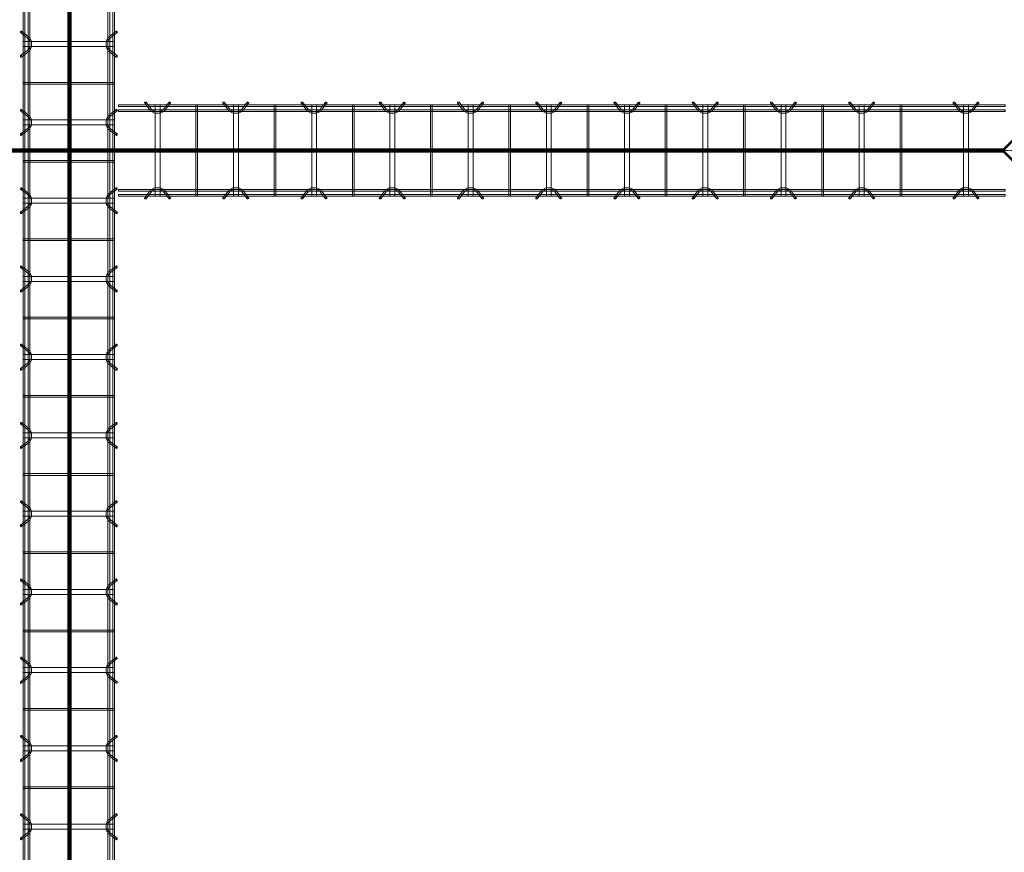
# Model space of a CAD drawing. Header units: inches. Extents: x -4136 to 1945, y -6639 to 12387.
# Tile 488 of 656: x -2344 to -2193, y 11428 to 11555. Entities that reach past the tile are written whole.
import ezdxf

# ---------------------------------------------------------------- set-up
doc = ezdxf.new("R2010")
doc.units = ezdxf.units.IN
doc.header["$MEASUREMENT"] = 0
doc.linetypes.add('Línea de rejilla', pattern=[0.875, 0.5, -0.125, 0.125, -0.125])
for name, color, linetype, lineweight in [('A-FLOR', 7, 'Continuous', 9), ('A-GENM', 7, 'Continuous', 9), ('S-BEAM', 7, 'Continuous', 9), ('S-GRID', 7, 'Continuous', 9)]:
    doc.layers.add(name, color=color, linetype=linetype, lineweight=lineweight)

# ---------------------------------------------------------------- blocks, each defined once
blk = doc.blocks.new('Dowel bar assembly - Dowel bar assembly-669756-SLAB ON GROUND JOINTS')
at = {"layer": 'S-BEAM', "color": 253, "true_color": 0xaaaaaa}
for p, q in [((2175, 1.98), (0, 1.98)), ((0, 1.72), (2175, 1.72)), ((1528.02, 2.23), (1528.97, 1.03)), ((1529.18, 1.19), (1528.23, 2.39)), ((1529.62, 1.99), (1529.62, -12.01)), ((1530.38, 1.99), (1529.62, 1.99)), ((1529.62, 1.99), (1530.38, 1.99)), ((1530.38, -12.01), (1530.38, 1.99)), ((1531.76, 2.39), (1530.81, 1.19)), ((1531.01, 1.03), (1531.96, 2.23)), ((1535.87, 1.99), (1535.87, -12.01)), ((1536.13, 1.99), (1535.87, 1.99)), ((1535.87, 1.99), (1536.13, 1.99)), ((1536.13, -12.01), (1536.13, 1.99)), ((1540.02, 2.23), (1540.97, 1.03)), ((1541.18, 1.19), (1540.23, 2.39)), ((1541.62, 1.99), (1541.62, -12.01)), ((1542.38, 1.99), (1541.62, 1.99)), ((1541.62, 1.99), (1542.38, 1.99)), ((1542.38, -12.01), (1542.38, 1.99)), ((1543.76, 2.39), (1542.81, 1.19)), ((1543.01, 1.03), (1543.96, 2.23)), ((1547.87, 1.99), (1547.87, -12.01)), ((1548.13, 1.99), (1547.87, 1.99)), ((1547.87, 1.99), (1548.13, 1.99)), ((1548.13, -12.01), (1548.13, 1.99)), ((1552.02, 2.23), (1552.97, 1.03)), ((1553.18, 1.19), (1552.23, 2.39)), ((1553.62, 1.99), (1553.62, -12.01)), ((1554.38, 1.99), (1553.62, 1.99)), ((1553.62, 1.99), (1554.38, 1.99)), ((1554.38, -12.01), (1554.38, 1.99)), ((1555.76, 2.39), (1554.81, 1.19)), ((1555.01, 1.03), (1555.96, 2.23)), ((1559.87, 1.99), (1559.87, -12.01)), ((1560.13, 1.99), (1559.87, 1.99)), ((1559.87, 1.99), (1560.13, 1.99)), ((1560.13, -12.01), (1560.13, 1.99)), ((1564.02, 2.23), (1564.97, 1.03)), ((1565.18, 1.19), (1564.23, 2.39)), ((1565.62, 1.99), (1565.62, -12.01)), ((1566.38, 1.99), (1565.62, 1.99)), ((1565.62, 1.99), (1566.38, 1.99)), ((1566.38, -12.01), (1566.38, 1.99)), ((1567.76, 2.39), (1566.81, 1.19)), ((1567.01, 1.03), (1567.96, 2.23)), ((1571.87, 1.99), (1571.87, -12.01)), ((1572.13, 1.99), (1571.87, 1.99)), ((1571.87, 1.99), (1572.13, 1.99)), ((1572.13, -12.01), (1572.13, 1.99)), ((1576.02, 2.23), (1576.97, 1.03)), ((1577.18, 1.19), (1576.23, 2.39)), ((1577.62, 1.99), (1577.62, -12.01)), ((1578.38, 1.99), (1577.62, 1.99)), ((1577.62, 1.99), (1578.38, 1.99)), ((1578.38, -12.01), (1578.38, 1.99)), ((1579.76, 2.39), (1578.81, 1.19)), ((1579.01, 1.03), (1579.96, 2.23)), ((1583.87, 1.99), (1583.87, -12.01)), ((1584.13, 1.99), (1583.87, 1.99)), ((1583.87, 1.99), (1584.13, 1.99)), ((1584.13, -12.01), (1584.13, 1.99)), ((1588.02, 2.23), (1588.97, 1.03)), ((1589.18, 1.19), (1588.23, 2.39)), ((1589.62, 1.99), (1589.62, -12.01)), ((1590.38, 1.99), (1589.62, 1.99)), ((1589.62, 1.99), (1590.38, 1.99)), ((1590.38, -12.01), (1590.38, 1.99)), ((1591.76, 2.39), (1590.81, 1.19)), ((1591.01, 1.03), (1591.96, 2.23)), ((1595.87, 1.99), (1595.87, -12.01)), ((1596.13, 1.99), (1595.87, 1.99)), ((1595.87, 1.99), (1596.13, 1.99)), ((1596.13, -12.01), (1596.13, 1.99)), ((1600.02, 2.23), (1600.97, 1.03)), ((1601.18, 1.19), (1600.23, 2.39)), ((1601.62, 1.99), (1601.62, -12.01)), ((1602.38, 1.99), (1601.62, 1.99)), ((1601.62, 1.99), (1602.38, 1.99)), ((1602.38, -12.01), (1602.38, 1.99)), ((1603.76, 2.39), (1602.81, 1.19)), ((1603.01, 1.03), (1603.96, 2.23)), ((1607.87, 1.99), (1607.87, -12.01)), ((1608.13, 1.99), (1607.87, 1.99)), ((1607.87, 1.99), (1608.13, 1.99)), ((1608.13, -12.01), (1608.13, 1.99)), ((1612.02, 2.23), (1612.97, 1.03)), ((1613.18, 1.19), (1612.23, 2.39)), ((1613.62, 1.99), (1613.62, -12.01)), ((1614.38, 1.99), (1613.62, 1.99)), ((1613.62, 1.99), (1614.38, 1.99)), ((1614.38, -12.01), (1614.38, 1.99)), ((1615.76, 2.39), (1614.81, 1.19)), ((1615.01, 1.03), (1615.96, 2.23)), ((1619.87, 1.99), (1619.87, -12.01)), ((1620.13, 1.99), (1619.87, 1.99)), ((1619.87, 1.99), (1620.13, 1.99)), ((1620.13, -12.01), (1620.13, 1.99)), ((1624.02, 2.23), (1624.97, 1.03)), ((1625.18, 1.19), (1624.23, 2.39)), ((1625.62, 1.99), (1625.62, -12.01)), ((1626.38, 1.99), (1625.62, 1.99)), ((1625.62, 1.99), (1626.38, 1.99)), ((1626.38, -12.01), (1626.38, 1.99)), ((1627.76, 2.39), (1626.81, 1.19)), ((1627.01, 1.03), (1627.96, 2.23)), ((1631.87, 1.99), (1631.87, -12.01)), ((1632.13, 1.99), (1631.87, 1.99)), ((1631.87, 1.99), (1632.13, 1.99)), ((1632.13, -12.01), (1632.13, 1.99)), ((1636.02, 2.23), (1636.97, 1.03)), ((1637.18, 1.19), (1636.23, 2.39)), ((1637.62, 1.99), (1637.62, -12.01)), ((1638.38, 1.99), (1637.62, 1.99)), ((1637.62, 1.99), (1638.38, 1.99)), ((1638.38, -12.01), (1638.38, 1.99)), ((1639.76, 2.39), (1638.81, 1.19)), ((1639.01, 1.03), (1639.96, 2.23)), ((1643.87, 1.99), (1643.87, -12.01)), ((1644.13, 1.99), (1643.87, 1.99)), ((1643.87, 1.99), (1644.13, 1.99)), ((1644.13, -12.01), (1644.13, 1.99)), ((1648.02, 2.23), (1648.97, 1.03)), ((1649.18, 1.19), (1648.23, 2.39)), ((1649.62, 1.99), (1649.62, -12.01)), ((1650.38, 1.99), (1649.62, 1.99)), ((1649.62, 1.99), (1650.38, 1.99)), ((1650.38, -12.01), (1650.38, 1.99)), ((1651.76, 2.39), (1650.81, 1.19)), ((1651.01, 1.03), (1651.96, 2.23)), ((2175, 1.25), (0, 1.25)), ((0, 0.99), (2175, 0.99)), ((2175, -11.01), (0, -11.01)), ((0, -11.27), (2175, -11.27)), ((2175, -11.74), (0, -11.74)), ((0, -12), (2175, -12)), ((1528.97, -11.05), (1528.02, -12.25)), ((1528.23, -12.41), (1529.18, -11.21)), ((1530.38, -12.01), (1529.62, -12.01)), ((1529.62, -12.01), (1530.38, -12.01)), ((1530.81, -11.21), (1531.76, -12.41)), ((1531.96, -12.25), (1531.01, -11.05)), ((1536.13, -12.01), (1535.87, -12.01)), ((1535.87, -12.01), (1536.13, -12.01)), ((1540.97, -11.05), (1540.02, -12.25)), ((1540.23, -12.41), (1541.18, -11.21)), ((1542.38, -12.01), (1541.62, -12.01)), ((1541.62, -12.01), (1542.38, -12.01)), ((1542.81, -11.21), (1543.76, -12.41)), ((1543.96, -12.25), (1543.01, -11.05)), ((1548.13, -12.01), (1547.87, -12.01)), ((1547.87, -12.01), (1548.13, -12.01)), ((1552.97, -11.05), (1552.02, -12.25)), ((1552.23, -12.41), (1553.18, -11.21)), ((1554.38, -12.01), (1553.62, -12.01)), ((1553.62, -12.01), (1554.38, -12.01)), ((1554.81, -11.21), (1555.76, -12.41)), ((1555.96, -12.25), (1555.01, -11.05)), ((1560.13, -12.01), (1559.87, -12.01)), ((1559.87, -12.01), (1560.13, -12.01)), ((1564.97, -11.05), (1564.02, -12.25)), ((1564.23, -12.41), (1565.18, -11.21)), ((1566.38, -12.01), (1565.62, -12.01)), ((1565.62, -12.01), (1566.38, -12.01)), ((1566.81, -11.21), (1567.76, -12.41)), ((1567.96, -12.25), (1567.01, -11.05)), ((1572.13, -12.01), (1571.87, -12.01)), ((1571.87, -12.01), (1572.13, -12.01)), ((1576.97, -11.05), (1576.02, -12.25)), ((1576.23, -12.41), (1577.18, -11.21)), ((1578.38, -12.01), (1577.62, -12.01)), ((1577.62, -12.01), (1578.38, -12.01)), ((1578.81, -11.21), (1579.76, -12.41)), ((1579.96, -12.25), (1579.01, -11.05)), ((1584.13, -12.01), (1583.87, -12.01)), ((1583.87, -12.01), (1584.13, -12.01)), ((1588.97, -11.05), (1588.02, -12.25)), ((1588.23, -12.41), (1589.18, -11.21)), ((1590.38, -12.01), (1589.62, -12.01)), ((1589.62, -12.01), (1590.38, -12.01)), ((1590.81, -11.21), (1591.76, -12.41)), ((1591.96, -12.25), (1591.01, -11.05)), ((1596.13, -12.01), (1595.87, -12.01)), ((1595.87, -12.01), (1596.13, -12.01)), ((1600.97, -11.05), (1600.02, -12.25)), ((1600.23, -12.41), (1601.18, -11.21)), ((1602.38, -12.01), (1601.62, -12.01)), ((1601.62, -12.01), (1602.38, -12.01)), ((1602.81, -11.21), (1603.76, -12.41)), ((1603.96, -12.25), (1603.01, -11.05)), ((1608.13, -12.01), (1607.87, -12.01)), ((1607.87, -12.01), (1608.13, -12.01)), ((1612.97, -11.05), (1612.02, -12.25)), ((1612.23, -12.41), (1613.18, -11.21)), ((1614.38, -12.01), (1613.62, -12.01)), ((1613.62, -12.01), (1614.38, -12.01)), ((1614.81, -11.21), (1615.76, -12.41)), ((1615.96, -12.25), (1615.01, -11.05)), ((1620.13, -12.01), (1619.87, -12.01)), ((1619.87, -12.01), (1620.13, -12.01)), ((1624.97, -11.05), (1624.02, -12.25)), ((1624.23, -12.41), (1625.18, -11.21)), ((1626.38, -12.01), (1625.62, -12.01)), ((1625.62, -12.01), (1626.38, -12.01)), ((1626.81, -11.21), (1627.76, -12.41)), ((1627.96, -12.25), (1627.01, -11.05)), ((1632.13, -12.01), (1631.87, -12.01)), ((1631.87, -12.01), (1632.13, -12.01)), ((1636.97, -11.05), (1636.02, -12.25)), ((1636.23, -12.41), (1637.18, -11.21)), ((1638.38, -12.01), (1637.62, -12.01)), ((1637.62, -12.01), (1638.38, -12.01)), ((1638.81, -11.21), (1639.76, -12.41)), ((1639.96, -12.25), (1639.01, -11.05)), ((1644.13, -12.01), (1643.87, -12.01)), ((1643.87, -12.01), (1644.13, -12.01)), ((1648.97, -11.05), (1648.02, -12.25)), ((1648.23, -12.41), (1649.18, -11.21)), ((1650.38, -12.01), (1649.62, -12.01)), ((1649.62, -12.01), (1650.38, -12.01)), ((1650.81, -11.21), (1651.76, -12.41)), ((1651.96, -12.25), (1651.01, -11.05))]:
    blk.add_line(p, q, dxfattribs=at)
at = {"layer": 'S-BEAM', "color": 253, "true_color": 0xaaaaaa, "flags": 128}
for points in [[(1528.97, 1.03), (1529.53, 0.73), (1530.39, 0.72), (1530.97, 0.99), (1531.01, 1.03)], [(1529.18, 1.19), (1529.62, 0.97), (1530.38, 0.98), (1530.81, 1.19)], [(1540.97, 1.03), (1541.53, 0.73), (1542.39, 0.72), (1542.97, 0.99), (1543.01, 1.03)], [(1541.18, 1.19), (1541.62, 0.97), (1542.38, 0.98), (1542.81, 1.19)], [(1552.97, 1.03), (1553.53, 0.73), (1554.39, 0.72), (1554.97, 0.99), (1555.01, 1.03)], [(1553.18, 1.19), (1553.62, 0.97), (1554.38, 0.98), (1554.81, 1.19)], [(1564.97, 1.03), (1565.53, 0.73), (1566.39, 0.72), (1566.97, 0.99), (1567.01, 1.03)], [(1565.18, 1.19), (1565.62, 0.97), (1566.38, 0.98), (1566.81, 1.19)], [(1576.97, 1.03), (1577.53, 0.73), (1578.39, 0.72), (1578.97, 0.99), (1579.01, 1.03)], [(1577.18, 1.19), (1577.62, 0.97), (1578.38, 0.98), (1578.81, 1.19)], [(1588.97, 1.03), (1589.53, 0.73), (1590.39, 0.72), (1590.97, 0.99), (1591.01, 1.03)], [(1589.18, 1.19), (1589.62, 0.97), (1590.38, 0.98), (1590.81, 1.19)], [(1600.97, 1.03), (1601.53, 0.73), (1602.39, 0.72), (1602.97, 0.99), (1603.01, 1.03)], [(1601.18, 1.19), (1601.62, 0.97), (1602.38, 0.98), (1602.81, 1.19)], [(1612.97, 1.03), (1613.53, 0.73), (1614.39, 0.72), (1614.97, 0.99), (1615.01, 1.03)], [(1613.18, 1.19), (1613.62, 0.97), (1614.38, 0.98), (1614.81, 1.19)], [(1624.97, 1.03), (1625.53, 0.73), (1626.39, 0.72), (1626.97, 0.99), (1627.01, 1.03)], [(1625.18, 1.19), (1625.62, 0.97), (1626.38, 0.98), (1626.81, 1.19)], [(1636.97, 1.03), (1637.53, 0.73), (1638.39, 0.72), (1638.97, 0.99), (1639.01, 1.03)], [(1637.18, 1.19), (1637.62, 0.97), (1638.38, 0.98), (1638.81, 1.19)], [(1648.97, 1.03), (1649.53, 0.73), (1650.39, 0.72), (1650.97, 0.99), (1651.01, 1.03)], [(1649.18, 1.19), (1649.62, 0.97), (1650.38, 0.98), (1650.81, 1.19)], [(1528.97, -11.05), (1529.53, -10.75), (1530.39, -10.74), (1530.97, -11.01), (1531.01, -11.05)], [(1529.18, -11.21), (1529.62, -10.99), (1530.38, -11), (1530.81, -11.21)], [(1540.97, -11.05), (1541.53, -10.75), (1542.39, -10.74), (1542.97, -11.01), (1543.01, -11.05)], [(1541.18, -11.21), (1541.62, -10.99), (1542.38, -11), (1542.81, -11.21)], [(1552.97, -11.05), (1553.53, -10.75), (1554.39, -10.74), (1554.97, -11.01), (1555.01, -11.05)], [(1553.18, -11.21), (1553.62, -10.99), (1554.38, -11), (1554.81, -11.21)], [(1564.97, -11.05), (1565.53, -10.75), (1566.39, -10.74), (1566.97, -11.01), (1567.01, -11.05)], [(1565.18, -11.21), (1565.62, -10.99), (1566.38, -11), (1566.81, -11.21)], [(1576.97, -11.05), (1577.53, -10.75), (1578.39, -10.74), (1578.97, -11.01), (1579.01, -11.05)], [(1577.18, -11.21), (1577.62, -10.99), (1578.38, -11), (1578.81, -11.21)], [(1588.97, -11.05), (1589.53, -10.75), (1590.39, -10.74), (1590.97, -11.01), (1591.01, -11.05)], [(1589.18, -11.21), (1589.62, -10.99), (1590.38, -11), (1590.81, -11.21)], [(1600.97, -11.05), (1601.53, -10.75), (1602.39, -10.74), (1602.97, -11.01), (1603.01, -11.05)], [(1601.18, -11.21), (1601.62, -10.99), (1602.38, -11), (1602.81, -11.21)], [(1612.97, -11.05), (1613.53, -10.75), (1614.39, -10.74), (1614.97, -11.01), (1615.01, -11.05)], [(1613.18, -11.21), (1613.62, -10.99), (1614.38, -11), (1614.81, -11.21)], [(1624.97, -11.05), (1625.53, -10.75), (1626.39, -10.74), (1626.97, -11.01), (1627.01, -11.05)], [(1625.18, -11.21), (1625.62, -10.99), (1626.38, -11), (1626.81, -11.21)], [(1636.97, -11.05), (1637.53, -10.75), (1638.39, -10.74), (1638.97, -11.01), (1639.01, -11.05)], [(1637.18, -11.21), (1637.62, -10.99), (1638.38, -11), (1638.81, -11.21)], [(1648.97, -11.05), (1649.53, -10.75), (1650.39, -10.74), (1650.97, -11.01), (1651.01, -11.05)], [(1649.18, -11.21), (1649.62, -10.99), (1650.38, -11), (1650.81, -11.21)]]:
    blk.add_lwpolyline(points, dxfattribs=at)
at = {"layer": 'S-BEAM', "color": 253, "true_color": 0xaaaaaa}
for centre, major_axis, start_param, end_param in [((1528.12, 2.31), (0.101, 0.08), 5.709265, 8.850858), ((1528.12, 2.31), (0.101, 0.08), 2.567673, 5.709265), ((1531.86, 2.31), (-0.101, 0.08), 3.715513, 6.857105), ((1531.86, 2.31), (-0.101, 0.08), 0.57392, 3.715513), ((1540.12, 2.31), (0.101, 0.08), 5.709265, 8.850858), ((1540.12, 2.31), (0.101, 0.08), 2.567673, 5.709265), ((1543.86, 2.31), (-0.101, 0.08), 3.715513, 6.857105), ((1543.86, 2.31), (-0.101, 0.08), 0.57392, 3.715513), ((1552.12, 2.31), (0.101, 0.08), 5.709265, 8.850858), ((1552.12, 2.31), (0.101, 0.08), 2.567673, 5.709265), ((1555.86, 2.31), (-0.101, 0.08), 3.715513, 6.857105), ((1555.86, 2.31), (-0.101, 0.08), 0.57392, 3.715513), ((1564.12, 2.31), (0.101, 0.08), 5.709265, 8.850858), ((1564.12, 2.31), (0.101, 0.08), 2.567673, 5.709265), ((1567.86, 2.31), (-0.101, 0.08), 3.715513, 6.857105), ((1567.86, 2.31), (-0.101, 0.08), 0.57392, 3.715513), ((1576.12, 2.31), (0.101, 0.08), 5.709265, 8.850858), ((1576.12, 2.31), (0.101, 0.08), 2.567673, 5.709265), ((1579.86, 2.31), (-0.101, 0.08), 3.715513, 6.857105), ((1579.86, 2.31), (-0.101, 0.08), 0.57392, 3.715513), ((1588.12, 2.31), (0.101, 0.08), 5.709265, 8.850858), ((1588.12, 2.31), (0.101, 0.08), 2.567673, 5.709265), ((1591.86, 2.31), (-0.101, 0.08), 3.715513, 6.857105), ((1591.86, 2.31), (-0.101, 0.08), 0.57392, 3.715513), ((1600.12, 2.31), (0.101, 0.08), 5.709265, 8.850858), ((1600.12, 2.31), (0.101, 0.08), 2.567673, 5.709265), ((1603.86, 2.31), (-0.101, 0.08), 3.715513, 6.857105), ((1603.86, 2.31), (-0.101, 0.08), 0.57392, 3.715513), ((1612.12, 2.31), (0.101, 0.08), 5.709265, 8.850858), ((1612.12, 2.31), (0.101, 0.08), 2.567673, 5.709265), ((1615.86, 2.31), (-0.101, 0.08), 3.715513, 6.857105), ((1615.86, 2.31), (-0.101, 0.08), 0.57392, 3.715513), ((1624.12, 2.31), (0.101, 0.08), 5.709265, 8.850858), ((1624.12, 2.31), (0.101, 0.08), 2.567673, 5.709265), ((1627.86, 2.31), (-0.101, 0.08), 3.715513, 6.857105), ((1627.86, 2.31), (-0.101, 0.08), 0.57392, 3.715513), ((1636.12, 2.31), (0.101, 0.08), 5.709265, 8.850858), ((1636.12, 2.31), (0.101, 0.08), 2.567673, 5.709265), ((1639.86, 2.31), (-0.101, 0.08), 3.715513, 6.857105), ((1639.86, 2.31), (-0.101, 0.08), 0.57392, 3.715513), ((1648.12, 2.31), (0.101, 0.08), 5.709265, 8.850858), ((1648.12, 2.31), (0.101, 0.08), 2.567673, 5.709265), ((1651.86, 2.31), (-0.101, 0.08), 3.715513, 6.857105), ((1651.86, 2.31), (-0.101, 0.08), 0.57392, 3.715513), ((1528.12, -12.33), (-0.101, 0.08), 3.715513, 6.857105), ((1528.12, -12.33), (-0.101, 0.08), 0.57392, 3.715513), ((1531.86, -12.33), (0.101, 0.08), 5.709265, 8.850858), ((1531.86, -12.33), (0.101, 0.08), 2.567673, 5.709265), ((1540.12, -12.33), (-0.101, 0.08), 3.715513, 6.857105), ((1540.12, -12.33), (-0.101, 0.08), 0.57392, 3.715513), ((1543.86, -12.33), (0.101, 0.08), 5.709265, 8.850858), ((1543.86, -12.33), (0.101, 0.08), 2.567673, 5.709265), ((1552.12, -12.33), (-0.101, 0.08), 3.715513, 6.857105), ((1552.12, -12.33), (-0.101, 0.08), 0.57392, 3.715513), ((1555.86, -12.33), (0.101, 0.08), 5.709265, 8.850858), ((1555.86, -12.33), (0.101, 0.08), 2.567673, 5.709265), ((1564.12, -12.33), (-0.101, 0.08), 3.715513, 6.857105), ((1564.12, -12.33), (-0.101, 0.08), 0.57392, 3.715513), ((1567.86, -12.33), (0.101, 0.08), 5.709265, 8.850858), ((1567.86, -12.33), (0.101, 0.08), 2.567673, 5.709265), ((1576.12, -12.33), (-0.101, 0.08), 3.715513, 6.857105), ((1576.12, -12.33), (-0.101, 0.08), 0.57392, 3.715513), ((1579.86, -12.33), (0.101, 0.08), 5.709265, 8.850858), ((1579.86, -12.33), (0.101, 0.08), 2.567673, 5.709265), ((1588.12, -12.33), (-0.101, 0.08), 3.715513, 6.857105), ((1588.12, -12.33), (-0.101, 0.08), 0.57392, 3.715513), ((1591.86, -12.33), (0.101, 0.08), 5.709265, 8.850858), ((1591.86, -12.33), (0.101, 0.08), 2.567673, 5.709265), ((1600.12, -12.33), (-0.101, 0.08), 3.715513, 6.857105), ((1600.12, -12.33), (-0.101, 0.08), 0.57392, 3.715513), ((1603.86, -12.33), (0.101, 0.08), 5.709265, 8.850858), ((1603.86, -12.33), (0.101, 0.08), 2.567673, 5.709265), ((1612.12, -12.33), (-0.101, 0.08), 3.715513, 6.857105), ((1612.12, -12.33), (-0.101, 0.08), 0.57392, 3.715513), ((1615.86, -12.33), (0.101, 0.08), 5.709265, 8.850858), ((1615.86, -12.33), (0.101, 0.08), 2.567673, 5.709265), ((1624.12, -12.33), (-0.101, 0.08), 3.715513, 6.857105), ((1624.12, -12.33), (-0.101, 0.08), 0.57392, 3.715513), ((1627.86, -12.33), (0.101, 0.08), 5.709265, 8.850858), ((1627.86, -12.33), (0.101, 0.08), 2.567673, 5.709265), ((1636.12, -12.33), (-0.101, 0.08), 3.715513, 6.857105), ((1636.12, -12.33), (-0.101, 0.08), 0.57392, 3.715513), ((1639.86, -12.33), (0.101, 0.08), 5.709265, 8.850858), ((1639.86, -12.33), (0.101, 0.08), 2.567673, 5.709265), ((1648.12, -12.33), (-0.101, 0.08), 3.715513, 6.857105), ((1648.12, -12.33), (-0.101, 0.08), 0.57392, 3.715513), ((1651.86, -12.33), (0.101, 0.08), 5.709265, 8.850858), ((1651.86, -12.33), (0.101, 0.08), 2.567673, 5.709265)]:
    blk.add_ellipse(centre, major_axis=major_axis, ratio=0.816528, start_param=start_param, end_param=end_param, dxfattribs=at)
blk = doc.blocks.new('Dowel bar assembly - Dowel bar assembly-672828-SLAB ON GROUND JOINTS')
at = {"layer": 'S-BEAM', "color": 253, "true_color": 0xaaaaaa}
for p, q in [((136, 1.98), (0, 1.98)), ((0, 1.98), (0, 1.72)), ((0, 1.72), (0, 1.98)), ((0, 1.72), (136, 1.72)), ((4.02, 2.23), (4.97, 1.03)), ((5.18, 1.19), (4.23, 2.39)), ((5.63, 1.99), (5.63, -12.01)), ((6.38, 1.99), (5.63, 1.99)), ((5.63, 1.99), (6.38, 1.99)), ((6.38, -12.01), (6.38, 1.99)), ((7.76, 2.39), (6.81, 1.19)), ((7.01, 1.03), (7.96, 2.23)), ((11.87, 1.99), (11.87, -12.01)), ((12.13, 1.99), (11.87, 1.99)), ((11.87, 1.99), (12.13, 1.99)), ((12.13, -12.01), (12.13, 1.99)), ((16.02, 2.23), (16.97, 1.03)), ((17.18, 1.19), (16.23, 2.39)), ((17.63, 1.99), (17.63, -12.01)), ((18.38, 1.99), (17.63, 1.99)), ((17.63, 1.99), (18.38, 1.99)), ((18.38, -12.01), (18.38, 1.99)), ((19.76, 2.39), (18.81, 1.19)), ((19.01, 1.03), (19.96, 2.23)), ((23.87, 1.99), (23.87, -12.01)), ((24.13, 1.99), (23.87, 1.99)), ((23.87, 1.99), (24.13, 1.99)), ((24.13, -12.01), (24.13, 1.99)), ((28.02, 2.23), (28.97, 1.03)), ((29.18, 1.19), (28.23, 2.39)), ((29.63, 1.99), (29.63, -12.01)), ((30.38, 1.99), (29.63, 1.99)), ((29.63, 1.99), (30.38, 1.99)), ((30.38, -12.01), (30.38, 1.99)), ((31.76, 2.39), (30.81, 1.19)), ((31.01, 1.03), (31.96, 2.23)), ((35.87, 1.99), (35.87, -12.01)), ((36.13, 1.99), (35.87, 1.99)), ((35.87, 1.99), (36.13, 1.99)), ((36.13, -12.01), (36.13, 1.99)), ((40.02, 2.23), (40.97, 1.03)), ((41.18, 1.19), (40.23, 2.39)), ((41.63, 1.99), (41.63, -12.01)), ((42.38, 1.99), (41.63, 1.99)), ((41.63, 1.99), (42.38, 1.99)), ((42.38, -12.01), (42.38, 1.99)), ((43.76, 2.39), (42.81, 1.19)), ((43.01, 1.03), (43.96, 2.23)), ((47.87, 1.99), (47.87, -12.01)), ((48.13, 1.99), (47.87, 1.99)), ((47.87, 1.99), (48.13, 1.99)), ((48.13, -12.01), (48.13, 1.99)), ((52.02, 2.23), (52.97, 1.03)), ((53.18, 1.19), (52.23, 2.39)), ((53.63, 1.99), (53.63, -12.01)), ((54.38, 1.99), (53.63, 1.99)), ((53.63, 1.99), (54.38, 1.99)), ((54.38, -12.01), (54.38, 1.99)), ((55.76, 2.39), (54.81, 1.19)), ((55.01, 1.03), (55.96, 2.23)), ((59.87, 1.99), (59.87, -12.01)), ((60.13, 1.99), (59.87, 1.99)), ((59.87, 1.99), (60.13, 1.99)), ((60.13, -12.01), (60.13, 1.99)), ((64.02, 2.23), (64.97, 1.03)), ((65.18, 1.19), (64.23, 2.39)), ((65.63, 1.99), (65.63, -12.01)), ((66.38, 1.99), (65.63, 1.99)), ((65.63, 1.99), (66.38, 1.99)), ((66.38, -12.01), (66.38, 1.99)), ((67.76, 2.39), (66.81, 1.19)), ((67.01, 1.03), (67.96, 2.23)), ((71.87, 1.99), (71.87, -12.01)), ((72.13, 1.99), (71.87, 1.99)), ((71.87, 1.99), (72.13, 1.99)), ((72.13, -12.01), (72.13, 1.99)), ((76.02, 2.23), (76.97, 1.03)), ((77.18, 1.19), (76.23, 2.39)), ((77.63, 1.99), (77.63, -12.01)), ((78.38, 1.99), (77.63, 1.99)), ((77.63, 1.99), (78.38, 1.99)), ((78.38, -12.01), (78.38, 1.99)), ((79.76, 2.39), (78.81, 1.19)), ((79.01, 1.03), (79.96, 2.23)), ((83.87, 1.99), (83.87, -12.01)), ((84.13, 1.99), (83.87, 1.99)), ((83.87, 1.99), (84.13, 1.99)), ((84.13, -12.01), (84.13, 1.99)), ((88.02, 2.23), (88.97, 1.03)), ((89.18, 1.19), (88.23, 2.39)), ((89.63, 1.99), (89.63, -12.01)), ((90.38, 1.99), (89.63, 1.99)), ((89.63, 1.99), (90.38, 1.99)), ((90.38, -12.01), (90.38, 1.99)), ((91.76, 2.39), (90.81, 1.19)), ((91.01, 1.03), (91.96, 2.23)), ((95.87, 1.99), (95.87, -12.01)), ((96.13, 1.99), (95.87, 1.99)), ((95.87, 1.99), (96.13, 1.99)), ((96.13, -12.01), (96.13, 1.99)), ((100.02, 2.23), (100.97, 1.03)), ((101.18, 1.19), (100.23, 2.39)), ((101.63, 1.99), (101.63, -12.01)), ((102.38, 1.99), (101.63, 1.99)), ((101.63, 1.99), (102.38, 1.99)), ((102.38, -12.01), (102.38, 1.99)), ((103.76, 2.39), (102.81, 1.19)), ((103.01, 1.03), (103.96, 2.23)), ((107.87, 1.99), (107.87, -12.01)), ((108.13, 1.99), (107.87, 1.99)), ((107.87, 1.99), (108.13, 1.99)), ((108.13, -12.01), (108.13, 1.99)), ((112.02, 2.23), (112.97, 1.03)), ((113.18, 1.19), (112.23, 2.39)), ((113.63, 1.99), (113.63, -12.01)), ((114.38, 1.99), (113.63, 1.99)), ((113.63, 1.99), (114.38, 1.99)), ((114.38, -12.01), (114.38, 1.99)), ((115.76, 2.39), (114.81, 1.19)), ((115.01, 1.03), (115.96, 2.23)), ((119.87, 1.99), (119.87, -12.01)), ((120.13, 1.99), (119.87, 1.99)), ((119.87, 1.99), (120.13, 1.99)), ((120.13, -12.01), (120.13, 1.99)), ((128.02, 2.23), (128.97, 1.03)), ((129.18, 1.19), (128.23, 2.39)), ((129.63, 1.99), (129.63, -12.01)), ((130.38, 1.99), (129.63, 1.99)), ((129.63, 1.99), (130.38, 1.99)), ((130.38, -12.01), (130.38, 1.99)), ((131.76, 2.39), (130.81, 1.19)), ((131.01, 1.03), (131.96, 2.23)), ((136, 1.98), (136, 1.72)), ((136, 1.72), (136, 1.98)), ((136, 1.25), (0, 1.25)), ((0, 0.99), (0, 1.25)), ((0, 1.25), (0, 0.99)), ((0, 0.99), (136, 0.99)), ((136, 0.99), (136, 1.25)), ((136, 1.25), (136, 0.99)), ((136, -11.01), (0, -11.01)), ((0, -11.27), (0, -11.01)), ((0, -11.01), (0, -11.27)), ((0, -11.27), (136, -11.27)), ((136, -11.74), (0, -11.74)), ((0, -12), (0, -11.74)), ((0, -11.74), (0, -12)), ((0, -12), (136, -12)), ((4.97, -11.05), (4.02, -12.25)), ((4.23, -12.41), (5.18, -11.21)), ((6.38, -12.01), (5.63, -12.01)), ((5.63, -12.01), (6.38, -12.01)), ((6.81, -11.21), (7.76, -12.41)), ((7.96, -12.25), (7.01, -11.05)), ((12.13, -12.01), (11.87, -12.01)), ((11.87, -12.01), (12.13, -12.01)), ((16.97, -11.05), (16.02, -12.25)), ((16.23, -12.41), (17.18, -11.21)), ((18.38, -12.01), (17.63, -12.01)), ((17.63, -12.01), (18.38, -12.01)), ((18.81, -11.21), (19.76, -12.41)), ((19.96, -12.25), (19.01, -11.05)), ((24.13, -12.01), (23.87, -12.01)), ((23.87, -12.01), (24.13, -12.01)), ((28.97, -11.05), (28.02, -12.25)), ((28.23, -12.41), (29.18, -11.21)), ((30.38, -12.01), (29.63, -12.01)), ((29.63, -12.01), (30.38, -12.01)), ((30.81, -11.21), (31.76, -12.41)), ((31.96, -12.25), (31.01, -11.05)), ((36.13, -12.01), (35.87, -12.01)), ((35.87, -12.01), (36.13, -12.01)), ((40.97, -11.05), (40.02, -12.25)), ((40.23, -12.41), (41.18, -11.21)), ((42.38, -12.01), (41.63, -12.01)), ((41.63, -12.01), (42.38, -12.01)), ((42.81, -11.21), (43.76, -12.41)), ((43.96, -12.25), (43.01, -11.05)), ((48.13, -12.01), (47.87, -12.01)), ((47.87, -12.01), (48.13, -12.01)), ((52.97, -11.05), (52.02, -12.25)), ((52.23, -12.41), (53.18, -11.21)), ((54.38, -12.01), (53.63, -12.01)), ((53.63, -12.01), (54.38, -12.01)), ((54.81, -11.21), (55.76, -12.41)), ((55.96, -12.25), (55.01, -11.05)), ((60.13, -12.01), (59.87, -12.01)), ((59.87, -12.01), (60.13, -12.01)), ((64.97, -11.05), (64.02, -12.25)), ((64.23, -12.41), (65.18, -11.21)), ((66.38, -12.01), (65.63, -12.01)), ((65.63, -12.01), (66.38, -12.01)), ((66.81, -11.21), (67.76, -12.41)), ((67.96, -12.25), (67.01, -11.05)), ((72.13, -12.01), (71.87, -12.01)), ((71.87, -12.01), (72.13, -12.01)), ((76.97, -11.05), (76.02, -12.25)), ((76.23, -12.41), (77.18, -11.21)), ((78.38, -12.01), (77.63, -12.01)), ((77.63, -12.01), (78.38, -12.01)), ((78.81, -11.21), (79.76, -12.41)), ((79.96, -12.25), (79.01, -11.05)), ((84.13, -12.01), (83.87, -12.01)), ((83.87, -12.01), (84.13, -12.01)), ((88.97, -11.05), (88.02, -12.25)), ((88.23, -12.41), (89.18, -11.21)), ((90.38, -12.01), (89.63, -12.01)), ((89.63, -12.01), (90.38, -12.01)), ((90.81, -11.21), (91.76, -12.41)), ((91.96, -12.25), (91.01, -11.05)), ((96.13, -12.01), (95.87, -12.01)), ((95.87, -12.01), (96.13, -12.01)), ((100.97, -11.05), (100.02, -12.25)), ((100.23, -12.41), (101.18, -11.21)), ((102.38, -12.01), (101.63, -12.01)), ((101.63, -12.01), (102.38, -12.01)), ((102.81, -11.21), (103.76, -12.41)), ((103.96, -12.25), (103.01, -11.05)), ((108.13, -12.01), (107.87, -12.01)), ((107.87, -12.01), (108.13, -12.01)), ((112.97, -11.05), (112.02, -12.25)), ((112.23, -12.41), (113.18, -11.21)), ((114.38, -12.01), (113.63, -12.01)), ((113.63, -12.01), (114.38, -12.01)), ((114.81, -11.21), (115.76, -12.41)), ((115.96, -12.25), (115.01, -11.05)), ((120.13, -12.01), (119.87, -12.01)), ((119.87, -12.01), (120.13, -12.01)), ((128.97, -11.05), (128.02, -12.25)), ((128.23, -12.41), (129.18, -11.21)), ((130.38, -12.01), (129.63, -12.01)), ((129.63, -12.01), (130.38, -12.01)), ((130.81, -11.21), (131.76, -12.41)), ((131.96, -12.25), (131.01, -11.05)), ((136, -11.27), (136, -11.01)), ((136, -11.01), (136, -11.27)), ((136, -12), (136, -11.74)), ((136, -11.74), (136, -12))]:
    blk.add_line(p, q, dxfattribs=at)
at = {"layer": 'S-BEAM', "color": 253, "true_color": 0xaaaaaa, "flags": 128}
for points in [[(4.97, 1.03), (5.53, 0.73), (6.39, 0.72), (6.97, 0.99), (7.01, 1.03)], [(5.18, 1.19), (5.62, 0.97), (6.38, 0.98), (6.81, 1.19)], [(16.97, 1.03), (17.53, 0.73), (18.39, 0.72), (18.97, 0.99), (19.01, 1.03)], [(17.18, 1.19), (17.62, 0.97), (18.38, 0.98), (18.81, 1.19)], [(28.97, 1.03), (29.53, 0.73), (30.39, 0.72), (30.97, 0.99), (31.01, 1.03)], [(29.18, 1.19), (29.62, 0.97), (30.38, 0.98), (30.81, 1.19)], [(40.97, 1.03), (41.53, 0.73), (42.39, 0.72), (42.97, 0.99), (43.01, 1.03)], [(41.18, 1.19), (41.62, 0.97), (42.38, 0.98), (42.81, 1.19)], [(52.97, 1.03), (53.53, 0.73), (54.39, 0.72), (54.97, 0.99), (55.01, 1.03)], [(53.18, 1.19), (53.62, 0.97), (54.38, 0.98), (54.81, 1.19)], [(64.97, 1.03), (65.53, 0.73), (66.39, 0.72), (66.97, 0.99), (67.01, 1.03)], [(65.18, 1.19), (65.62, 0.97), (66.38, 0.98), (66.81, 1.19)], [(76.97, 1.03), (77.53, 0.73), (78.39, 0.72), (78.97, 0.99), (79.01, 1.03)], [(77.18, 1.19), (77.62, 0.97), (78.38, 0.98), (78.81, 1.19)], [(88.97, 1.03), (89.53, 0.73), (90.39, 0.72), (90.97, 0.99), (91.01, 1.03)], [(89.18, 1.19), (89.62, 0.97), (90.38, 0.98), (90.81, 1.19)], [(100.97, 1.03), (101.53, 0.73), (102.39, 0.72), (102.97, 0.99), (103.01, 1.03)], [(101.18, 1.19), (101.62, 0.97), (102.38, 0.98), (102.81, 1.19)], [(112.97, 1.03), (113.53, 0.73), (114.39, 0.72), (114.97, 0.99), (115.01, 1.03)], [(113.18, 1.19), (113.62, 0.97), (114.38, 0.98), (114.81, 1.19)], [(128.97, 1.03), (129.53, 0.73), (130.39, 0.72), (130.97, 0.99), (131.01, 1.03)], [(129.18, 1.19), (129.62, 0.97), (130.38, 0.98), (130.81, 1.19)], [(4.97, -11.05), (5.53, -10.75), (6.39, -10.74), (6.97, -11.01), (7.01, -11.05)], [(5.18, -11.21), (5.62, -10.99), (6.38, -11), (6.81, -11.21)], [(16.97, -11.05), (17.53, -10.75), (18.39, -10.74), (18.97, -11.01), (19.01, -11.05)], [(17.18, -11.21), (17.62, -10.99), (18.38, -11), (18.81, -11.21)], [(28.97, -11.05), (29.53, -10.75), (30.39, -10.74), (30.97, -11.01), (31.01, -11.05)], [(29.18, -11.21), (29.62, -10.99), (30.38, -11), (30.81, -11.21)], [(40.97, -11.05), (41.53, -10.75), (42.39, -10.74), (42.97, -11.01), (43.01, -11.05)], [(41.18, -11.21), (41.62, -10.99), (42.38, -11), (42.81, -11.21)], [(52.97, -11.05), (53.53, -10.75), (54.39, -10.74), (54.97, -11.01), (55.01, -11.05)], [(53.18, -11.21), (53.62, -10.99), (54.38, -11), (54.81, -11.21)], [(64.97, -11.05), (65.53, -10.75), (66.39, -10.74), (66.97, -11.01), (67.01, -11.05)], [(65.18, -11.21), (65.62, -10.99), (66.38, -11), (66.81, -11.21)], [(76.97, -11.05), (77.53, -10.75), (78.39, -10.74), (78.97, -11.01), (79.01, -11.05)], [(77.18, -11.21), (77.62, -10.99), (78.38, -11), (78.81, -11.21)], [(88.97, -11.05), (89.53, -10.75), (90.39, -10.74), (90.97, -11.01), (91.01, -11.05)], [(89.18, -11.21), (89.62, -10.99), (90.38, -11), (90.81, -11.21)], [(100.97, -11.05), (101.53, -10.75), (102.39, -10.74), (102.97, -11.01), (103.01, -11.05)], [(101.18, -11.21), (101.62, -10.99), (102.38, -11), (102.81, -11.21)], [(112.97, -11.05), (113.53, -10.75), (114.39, -10.74), (114.97, -11.01), (115.01, -11.05)], [(113.18, -11.21), (113.62, -10.99), (114.38, -11), (114.81, -11.21)], [(128.97, -11.05), (129.53, -10.75), (130.39, -10.74), (130.97, -11.01), (131.01, -11.05)], [(129.18, -11.21), (129.62, -10.99), (130.38, -11), (130.81, -11.21)]]:
    blk.add_lwpolyline(points, dxfattribs=at)
at = {"layer": 'S-BEAM', "color": 253, "true_color": 0xaaaaaa}
for centre, major_axis, start_param, end_param in [((4.12, 2.31), (0.101, 0.08), 5.709265, 8.850858), ((4.12, 2.31), (0.101, 0.08), 2.567673, 5.709265), ((7.86, 2.31), (-0.101, 0.08), 3.715513, 6.857105), ((7.86, 2.31), (-0.101, 0.08), 0.57392, 3.715513), ((16.12, 2.31), (0.101, 0.08), 5.709265, 8.850858), ((16.12, 2.31), (0.101, 0.08), 2.567673, 5.709265), ((19.86, 2.31), (-0.101, 0.08), 3.715513, 6.857105), ((19.86, 2.31), (-0.101, 0.08), 0.57392, 3.715513), ((28.12, 2.31), (0.101, 0.08), 5.709265, 8.850858), ((28.12, 2.31), (0.101, 0.08), 2.567673, 5.709265), ((31.86, 2.31), (-0.101, 0.08), 3.715513, 6.857105), ((31.86, 2.31), (-0.101, 0.08), 0.57392, 3.715513), ((40.12, 2.31), (0.101, 0.08), 5.709265, 8.850858), ((40.12, 2.31), (0.101, 0.08), 2.567673, 5.709265), ((43.86, 2.31), (-0.101, 0.08), 3.715513, 6.857105), ((43.86, 2.31), (-0.101, 0.08), 0.57392, 3.715513), ((52.12, 2.31), (0.101, 0.08), 5.709265, 8.850858), ((52.12, 2.31), (0.101, 0.08), 2.567673, 5.709265), ((55.86, 2.31), (-0.101, 0.08), 3.715513, 6.857105), ((55.86, 2.31), (-0.101, 0.08), 0.57392, 3.715513), ((64.12, 2.31), (0.101, 0.08), 5.709265, 8.850858), ((64.12, 2.31), (0.101, 0.08), 2.567673, 5.709265), ((67.86, 2.31), (-0.101, 0.08), 3.715513, 6.857105), ((67.86, 2.31), (-0.101, 0.08), 0.57392, 3.715513), ((76.12, 2.31), (0.101, 0.08), 5.709265, 8.850858), ((76.12, 2.31), (0.101, 0.08), 2.567673, 5.709265), ((79.86, 2.31), (-0.101, 0.08), 3.715513, 6.857105), ((79.86, 2.31), (-0.101, 0.08), 0.57392, 3.715513), ((88.12, 2.31), (0.101, 0.08), 5.709265, 8.850858), ((88.12, 2.31), (0.101, 0.08), 2.567673, 5.709265), ((91.86, 2.31), (-0.101, 0.08), 3.715513, 6.857105), ((91.86, 2.31), (-0.101, 0.08), 0.57392, 3.715513), ((100.12, 2.31), (0.101, 0.08), 5.709265, 8.850858), ((100.12, 2.31), (0.101, 0.08), 2.567673, 5.709265), ((103.86, 2.31), (-0.101, 0.08), 3.715513, 6.857105), ((103.86, 2.31), (-0.101, 0.08), 0.57392, 3.715513), ((112.12, 2.31), (0.101, 0.08), 5.709265, 8.850858), ((112.12, 2.31), (0.101, 0.08), 2.567673, 5.709265), ((115.86, 2.31), (-0.101, 0.08), 3.715513, 6.857105), ((115.86, 2.31), (-0.101, 0.08), 0.57392, 3.715513), ((128.12, 2.31), (0.101, 0.08), 5.709265, 8.850858), ((128.12, 2.31), (0.101, 0.08), 2.567673, 5.709265), ((131.86, 2.31), (-0.101, 0.08), 3.715513, 6.857105), ((131.86, 2.31), (-0.101, 0.08), 0.57392, 3.715513), ((4.12, -12.33), (-0.101, 0.08), 3.715513, 6.857105), ((4.12, -12.33), (-0.101, 0.08), 0.57392, 3.715513), ((7.86, -12.33), (0.101, 0.08), 5.709265, 8.850858), ((7.86, -12.33), (0.101, 0.08), 2.567673, 5.709265), ((16.12, -12.33), (-0.101, 0.08), 3.715513, 6.857105), ((16.12, -12.33), (-0.101, 0.08), 0.57392, 3.715513), ((19.86, -12.33), (0.101, 0.08), 5.709265, 8.850858), ((19.86, -12.33), (0.101, 0.08), 2.567673, 5.709265), ((28.12, -12.33), (-0.101, 0.08), 3.715513, 6.857105), ((28.12, -12.33), (-0.101, 0.08), 0.57392, 3.715513), ((31.86, -12.33), (0.101, 0.08), 5.709265, 8.850858), ((31.86, -12.33), (0.101, 0.08), 2.567673, 5.709265), ((40.12, -12.33), (-0.101, 0.08), 3.715513, 6.857105), ((40.12, -12.33), (-0.101, 0.08), 0.57392, 3.715513), ((43.86, -12.33), (0.101, 0.08), 5.709265, 8.850858), ((43.86, -12.33), (0.101, 0.08), 2.567673, 5.709265), ((52.12, -12.33), (-0.101, 0.08), 3.715513, 6.857105), ((52.12, -12.33), (-0.101, 0.08), 0.57392, 3.715513), ((55.86, -12.33), (0.101, 0.08), 5.709265, 8.850858), ((55.86, -12.33), (0.101, 0.08), 2.567673, 5.709265), ((64.12, -12.33), (-0.101, 0.08), 3.715513, 6.857105), ((64.12, -12.33), (-0.101, 0.08), 0.57392, 3.715513), ((67.86, -12.33), (0.101, 0.08), 5.709265, 8.850858), ((67.86, -12.33), (0.101, 0.08), 2.567673, 5.709265), ((76.12, -12.33), (-0.101, 0.08), 3.715513, 6.857105), ((76.12, -12.33), (-0.101, 0.08), 0.57392, 3.715513), ((79.86, -12.33), (0.101, 0.08), 5.709265, 8.850858), ((79.86, -12.33), (0.101, 0.08), 2.567673, 5.709265), ((88.12, -12.33), (-0.101, 0.08), 3.715513, 6.857105), ((88.12, -12.33), (-0.101, 0.08), 0.57392, 3.715513), ((91.86, -12.33), (0.101, 0.08), 5.709265, 8.850858), ((91.86, -12.33), (0.101, 0.08), 2.567673, 5.709265), ((100.12, -12.33), (-0.101, 0.08), 3.715513, 6.857105), ((100.12, -12.33), (-0.101, 0.08), 0.57392, 3.715513), ((103.86, -12.33), (0.101, 0.08), 5.709265, 8.850858), ((103.86, -12.33), (0.101, 0.08), 2.567673, 5.709265), ((112.12, -12.33), (-0.101, 0.08), 3.715513, 6.857105), ((112.12, -12.33), (-0.101, 0.08), 0.57392, 3.715513), ((115.86, -12.33), (0.101, 0.08), 5.709265, 8.850858), ((115.86, -12.33), (0.101, 0.08), 2.567673, 5.709265), ((128.12, -12.33), (-0.101, 0.08), 3.715513, 6.857105), ((128.12, -12.33), (-0.101, 0.08), 0.57392, 3.715513), ((131.86, -12.33), (0.101, 0.08), 5.709265, 8.850858), ((131.86, -12.33), (0.101, 0.08), 2.567673, 5.709265)]:
    blk.add_ellipse(centre, major_axis=major_axis, ratio=0.816528, start_param=start_param, end_param=end_param, dxfattribs=at)

msp = doc.modelspace()

# ---------------------------------------------------------------- hatches: boundary and pattern name
at = {"layer": 'A-GENM', "true_color": 0x0000ff}
for points in [[(-2336.65717, 12077.1894), (-2336.65717, 9901.50436), (-2336.65717, 9901.1894), (-2337.08036, 9901.1894), (-2337.08036, 9901.50436), (-2337.08036, 12077.1894)], [(-2337.02059, 9901.1894), (-2337.02059, 9901.50436), (-2337.02059, 12077.1894), (-2336.62689, 12077.1894), (-2336.62689, 9901.50436), (-2336.62689, 9901.1894)], [(-2336.65869, 12077.1894), (-2336.65869, 9901.50436), (-2336.65869, 9901.1894), (-2337.00273, 9901.1894), (-2337.00273, 9901.50436), (-2337.00273, 12077.1894)], [(-2336.57181, 12077.1894), (-2336.57181, 9901.50436), (-2336.57181, 9901.1894), (-2336.99348, 9901.1894), (-2336.99348, 9901.50436), (-2336.99348, 12077.1894)], [(-2336.7803, 12077.1894), (-2336.7803, 9901.50436), (-2336.7803, 9901.1894), (-2336.86718, 9901.1894), (-2336.86718, 9901.50436), (-2336.86718, 12077.1894)], [(-2336.57029, 12077.1894), (-2336.57029, 9901.50436), (-2336.57029, 9901.1894), (-2336.7803, 9901.1894), (-2336.7803, 9901.50436), (-2336.7803, 12077.1894)], [(-2193.53246, 11534.93277), (-2480.11501, 11534.93277), (-2479.85839, 11535.1894), (-2480.02496, 11535.35597), (-2193.62252, 11535.35597), (-2193.78909, 11535.1894)], [(-2193.74565, 11535.23284), (-2479.90183, 11535.23284), (-2480.11184, 11535.44285), (-2193.53564, 11535.44285)], [(-2193.61934, 11535.01965), (-2480.02813, 11535.01965), (-2479.85839, 11535.1894), (-2480.11032, 11535.44133), (-2193.53716, 11535.44133), (-2193.78909, 11535.1894)], [(-2193.59224, 11534.99255), (-2480.05524, 11534.99255), (-2479.85839, 11535.1894), (-2479.96974, 11535.30075), (-2480.05524, 11535.38625), (-2193.59224, 11535.38625), (-2193.67773, 11535.30075), (-2193.78909, 11535.1894)], [(-2193.6101, 11535.01041), (-2480.03738, 11535.01041), (-2479.85839, 11535.1894), (-2480.02344, 11535.35445), (-2193.62404, 11535.35445), (-2193.78909, 11535.1894)], [(-2193.78909, 11535.1894), (-2193.74565, 11535.14596), (-2479.90183, 11535.14596), (-2479.85839, 11535.1894), (-2479.90183, 11535.23284), (-2193.74565, 11535.23284)]]:
    msp.add_hatch(color=5, dxfattribs=at).paths.add_polyline_path(points, flags=0)
at = {"layer": 'A-GENM', "true_color": 0xff0000}
for points in [[(-2173.32374, 11555.65475), (-2173.12689, 11555.4579), (-2173.10103, 11555.43204), (-2173.32374, 11555.20933), (-2193.34367, 11535.1894), (-2193.45502, 11535.07804), (-2193.67773, 11535.30075), (-2193.59224, 11535.38625), (-2173.52059, 11555.4579)], [(-2173.32374, 11555.65475), (-2173.2803, 11555.61131), (-2173.10103, 11555.43204), (-2173.32374, 11555.20933), (-2193.34367, 11535.1894), (-2193.45502, 11535.07804), (-2193.67773, 11535.30075), (-2173.36718, 11555.61131)], [(-2173.32374, 11514.72404), (-2173.52059, 11514.9209), (-2193.59224, 11534.99255), (-2193.78909, 11535.1894), (-2193.67773, 11535.30075), (-2193.45502, 11535.07804), (-2193.34367, 11535.1894), (-2173.21073, 11515.05646), (-2173.12689, 11514.97262), (-2173.10103, 11514.94676), (-2173.12689, 11514.9209)], [(-2173.32374, 11514.72404), (-2173.36718, 11514.76748), (-2193.74565, 11535.14596), (-2193.78909, 11535.1894), (-2193.74565, 11535.23284), (-2193.67773, 11535.30075), (-2193.45502, 11535.07804), (-2193.34367, 11535.1894), (-2173.10103, 11514.94676), (-2173.2803, 11514.76748)]]:
    msp.add_hatch(color=1, dxfattribs=at).paths.add_polyline_path(points, flags=0)

# ---------------------------------------------------------------- linework, layer by layer
at = {"layer": 'A-FLOR'}
for p, q in [((-2193.56638, 11535.1894), (-2173.32374, 11555.43204)), ((-2173.32374, 11514.94676), (-2193.56638, 11535.1894))]:
    msp.add_line(p, q, dxfattribs=at)
at = {"layer": 'A-GENM', "color": 5, "true_color": 0x0000ff}
for p, q in [((-2337.08036, 9901.50436), (-2337.08036, 12077.1894)), ((-2337.02059, 12077.1894), (-2337.02059, 9901.50436)), ((-2337.02059, 12077.1894), (-2337.02059, 9901.50436)), ((-2337.00273, 12077.1894), (-2337.00273, 9901.50436)), ((-2336.99348, 9901.50436), (-2336.99348, 12077.1894)), ((-2336.98122, 9901.50436), (-2336.98122, 12077.1894)), ((-2336.98122, 12077.1894), (-2336.98122, 9901.50436)), ((-2336.91585, 9901.50436), (-2336.91585, 12077.1894)), ((-2336.86718, 9901.50436), (-2336.86718, 12077.1894)), ((-2336.7803, 12077.1894), (-2336.7803, 9901.50436)), ((-2336.66626, 9901.50436), (-2336.66626, 12077.1894)), ((-2336.66626, 9901.50436), (-2336.66626, 12077.1894)), ((-2336.65869, 9901.50436), (-2336.65869, 12077.1894)), ((-2336.65717, 9901.50436), (-2336.65717, 12077.1894)), ((-2336.62689, 12077.1894), (-2336.62689, 9901.50436)), ((-2336.62689, 12077.1894), (-2336.62689, 9901.50436)), ((-2336.57181, 9901.50436), (-2336.57181, 12077.1894)), ((-2336.57029, 9901.50436), (-2336.57029, 12077.1894)), ((-2193.53564, 11535.44285), (-2480.11184, 11535.44285)), ((-2193.53716, 11535.44133), (-2480.11032, 11535.44133)), ((-2480.05524, 11535.38625), (-2193.59224, 11535.38625)), ((-2480.05524, 11535.38625), (-2193.59224, 11535.38625)), ((-2193.62252, 11535.35597), (-2480.02496, 11535.35597)), ((-2193.62404, 11535.35445), (-2480.02344, 11535.35445)), ((-2193.63161, 11535.34688), (-2480.01587, 11535.34688)), ((-2193.63161, 11535.34688), (-2480.01587, 11535.34688)), ((-2479.90183, 11535.23284), (-2193.74565, 11535.23284)), ((-2193.53564, 11535.44285), (-2193.78909, 11535.1894)), ((-2193.78909, 11535.1894), (-2193.53716, 11535.44133)), ((-2193.53716, 11535.44133), (-2193.78909, 11535.1894)), ((-2193.78909, 11535.1894), (-2193.62252, 11535.35597)), ((-2193.62252, 11535.35597), (-2193.78909, 11535.1894)), ((-2193.78909, 11535.1894), (-2193.62404, 11535.35445)), ((-2193.62404, 11535.35445), (-2193.78909, 11535.1894)), ((-2193.78909, 11535.1894), (-2193.74565, 11535.23284)), ((-2193.78909, 11535.1894), (-2193.61934, 11535.01965)), ((-2193.61934, 11535.01965), (-2193.78909, 11535.1894)), ((-2193.78909, 11535.1894), (-2193.69698, 11535.09729)), ((-2193.74565, 11535.14596), (-2193.78909, 11535.1894)), ((-2193.6101, 11535.01041), (-2193.78909, 11535.1894)), ((-2193.78909, 11535.1894), (-2193.53246, 11534.93277)), ((-2193.53246, 11534.93277), (-2193.78909, 11535.1894)), ((-2193.78909, 11535.1894), (-2193.74565, 11535.14596)), ((-2193.74565, 11535.23284), (-2193.53564, 11535.44285)), ((-2193.59224, 11535.38625), (-2193.63161, 11535.34688)), ((-2193.53246, 11534.93277), (-2480.11501, 11534.93277)), ((-2480.05524, 11534.99255), (-2193.59224, 11534.99255)), ((-2480.05524, 11534.99255), (-2193.59224, 11534.99255)), ((-2480.03738, 11535.01041), (-2193.6101, 11535.01041)), ((-2193.61934, 11535.01965), (-2480.02813, 11535.01965)), ((-2193.63161, 11535.03192), (-2480.01587, 11535.03192)), ((-2480.01587, 11535.03192), (-2193.63161, 11535.03192)), ((-2193.69698, 11535.09729), (-2479.9505, 11535.09729)), ((-2479.90183, 11535.14596), (-2193.74565, 11535.14596)), ((-2193.6101, 11535.01041), (-2193.69698, 11535.09729)), ((-2193.63161, 11535.03192), (-2193.59224, 11534.99255))]:
    msp.add_line(p, q, dxfattribs=at)
at = {"layer": 'A-GENM', "color": 1, "true_color": 0xff0000}
for p, q in [((-2193.67773, 11535.30075), (-2173.36718, 11555.61131)), ((-2173.50273, 11555.47576), (-2193.67773, 11535.30075)), ((-2193.63161, 11535.34688), (-2173.48122, 11555.49727)), ((-2173.52059, 11555.4579), (-2193.59224, 11535.38625)), ((-2193.67773, 11535.30075), (-2193.78909, 11535.1894)), ((-2193.78909, 11535.1894), (-2193.74565, 11535.23284)), ((-2193.69698, 11535.09729), (-2193.78909, 11535.1894)), ((-2193.74565, 11535.14596), (-2193.78909, 11535.1894)), ((-2193.74565, 11535.23284), (-2193.67773, 11535.30075)), ((-2173.36718, 11514.76748), (-2193.74565, 11535.14596)), ((-2193.6101, 11535.01041), (-2193.69698, 11535.09729)), ((-2193.63161, 11535.03192), (-2173.48122, 11514.88152)), ((-2173.50273, 11514.90304), (-2193.6101, 11535.01041)), ((-2193.59224, 11534.99255), (-2173.52059, 11514.9209))]:
    msp.add_line(p, q, dxfattribs=at)
at = {"layer": 'S-GRID', "color": 253, "linetype": 'Línea de rejilla', "true_color": 0xaaaaaa}
msp.add_line((-1777.2452, 11535.1894), (-4038.05123, 11535.1894), dxfattribs=at)

# ---------------------------------------------------------------- block references
at = {"layer": 'S-BEAM', "color": 253, "true_color": 0xaaaaaa, "rotation": 89.99999999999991}
msp.add_blockref('Dowel bar assembly - Dowel bar assembly-669756-SLAB ON GROUND JOINTS', (-2341.93092, 9901.50636), dxfattribs=at)
at = {"layer": 'S-BEAM', "color": 253, "true_color": 0xaaaaaa}
msp.add_blockref('Dowel bar assembly - Dowel bar assembly-672828-SLAB ON GROUND JOINTS', (-2329.30578, 11540.19959), dxfattribs=at)

doc.saveas('drawing.dxf')
